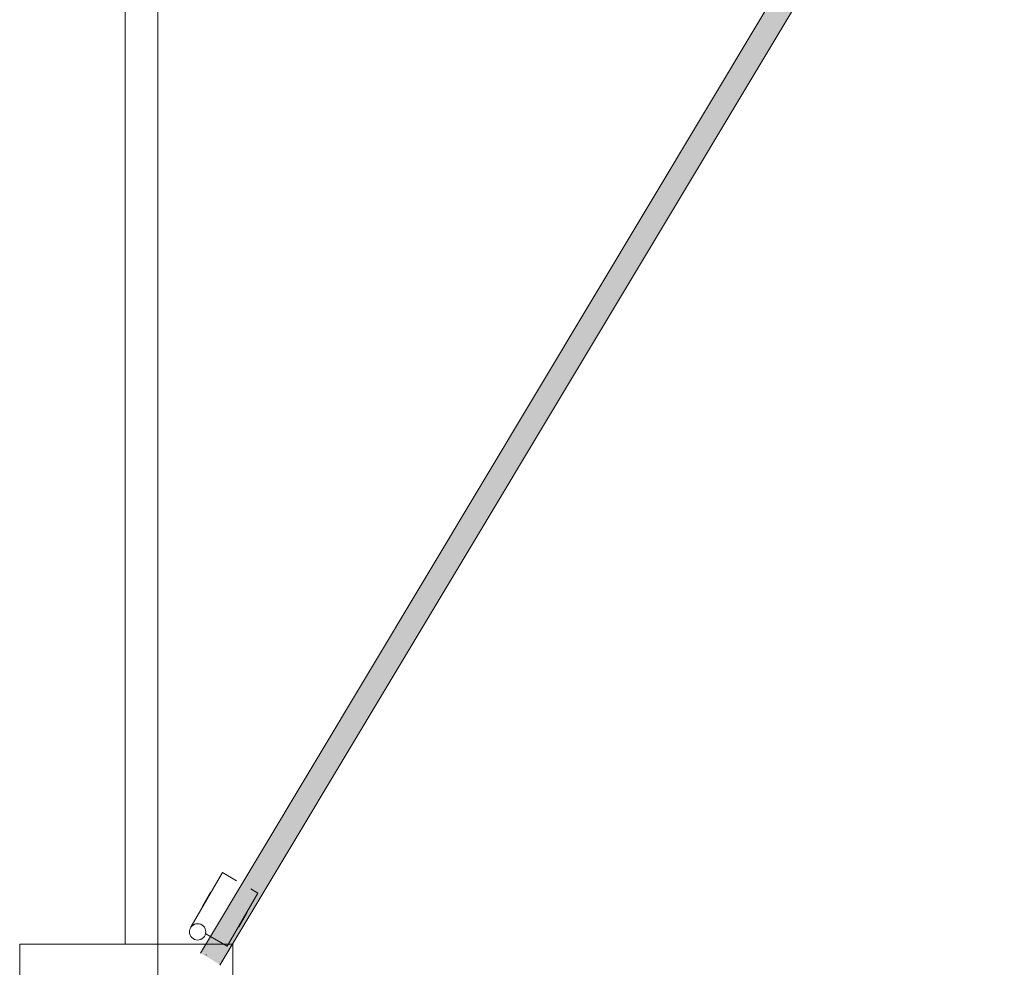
# Model space of a CAD drawing. Header units: millimetres. Extents: x 53645 to 137188, y 78097 to 135542.
# Tile 260 of 288: x 121295 to 121734, y 128519 to 128941. Entities that reach past the tile are written whole.
import ezdxf

# ---------------------------------------------------------------- set-up
doc = ezdxf.new("R2010")
doc.units = ezdxf.units.MM
doc.layers.add('doors_windows', color=4, linetype='Continuous', lineweight=5)

# ---------------------------------------------------------------- blocks, each defined once
blk = doc.blocks.new('dsgdf')
at = {"lineweight": 0, "ltscale": 0.007}
blk.add_hatch(color=0, dxfattribs=at).paths.add_polyline_path([(152251.19, 48290.87), (152242.39, 48285.59), (152591.75, 47702.36), (152600.76, 47707.76)])
at = {"color": 0, "lineweight": 0, "ltscale": 100}
for p, q in [((152223.26, 48324.78), (152223.26, 47932.77)), ((152244.94, 48286.41), (152244.69, 48286.41)), ((152208.68, 48281.55), (152208.68, 48253.57)), ((152208.68, 48281.55), (152208.68, 47932.77)), ((152223.26, 48281.55), (152208.68, 48281.55)), ((152223.26, 48281.55), (152208.68, 48281.55)), ((152244.73, 48277.03), (152254.2, 48282.5)), ((152254.2, 48282.5), (152267.87, 48258.83)), ((152259.38, 48274.03), (152259.16, 48273.91)), ((152259.38, 48274.03), (152263.02, 48267.72)), ((152238.22, 48273.73), (152252.09, 48249.71)), ((152263.02, 48267.72), (152262.81, 48267.59)), ((152243.21, 48264.7), (152243.38, 48264.79)), ((152243.21, 48264.7), (152246.86, 48258.39)), ((152246.86, 48258.39), (152247.03, 48258.48)), ((152264.71, 48257), (152267.87, 48258.83)), ((152258.4, 48253.36), (152252.09, 48249.71)), ((152223.26, 48222.23), (152223.26, 47836.42)), ((152208.68, 47621.55), (152208.68, 47932.77))]:
    blk.add_line(p, q, dxfattribs=at)
at = {"color": 0, "lineweight": 0}
for p, q in [((152161.7, 48281.55), (152161.7, 48314.05)), ((152256.7, 48314.05), (152256.7, 48281.55)), ((152256.7, 48281.55), (152161.7, 48281.55))]:
    blk.add_line(p, q, dxfattribs=at)
at = {"color": 0}
for p, q in [((152245.66, 48282.57), (152245.66, 48282.57)), ((152161.7, 48281.55), (152256.7, 48281.55))]:
    blk.add_line(p, q, dxfattribs=at)
at = {"color": 0, "lineweight": 0, "ltscale": 0.007}
blk.add_lwpolyline([(152242.27, 48285.59), (152591.75, 47702.36), (152600.76, 47707.76), (152250.99, 48291.02)], dxfattribs=at)
at = {"color": 0, "lineweight": 0, "ltscale": 100}
blk.add_circle((152241.05, 48276.12), 3.65, dxfattribs=at)

msp = doc.modelspace()

# ---------------------------------------------------------------- block references
at = {"layer": 'doors_windows', "color": 0, "linetype": 'ByBlock', "lineweight": 9, "extrusion": (0, 0, -1), "zscale": -1, "rotation": 180}
msp.add_blockref('dsgdf', (30866.88, 176810.57), dxfattribs=at)

doc.saveas('drawing.dxf')
